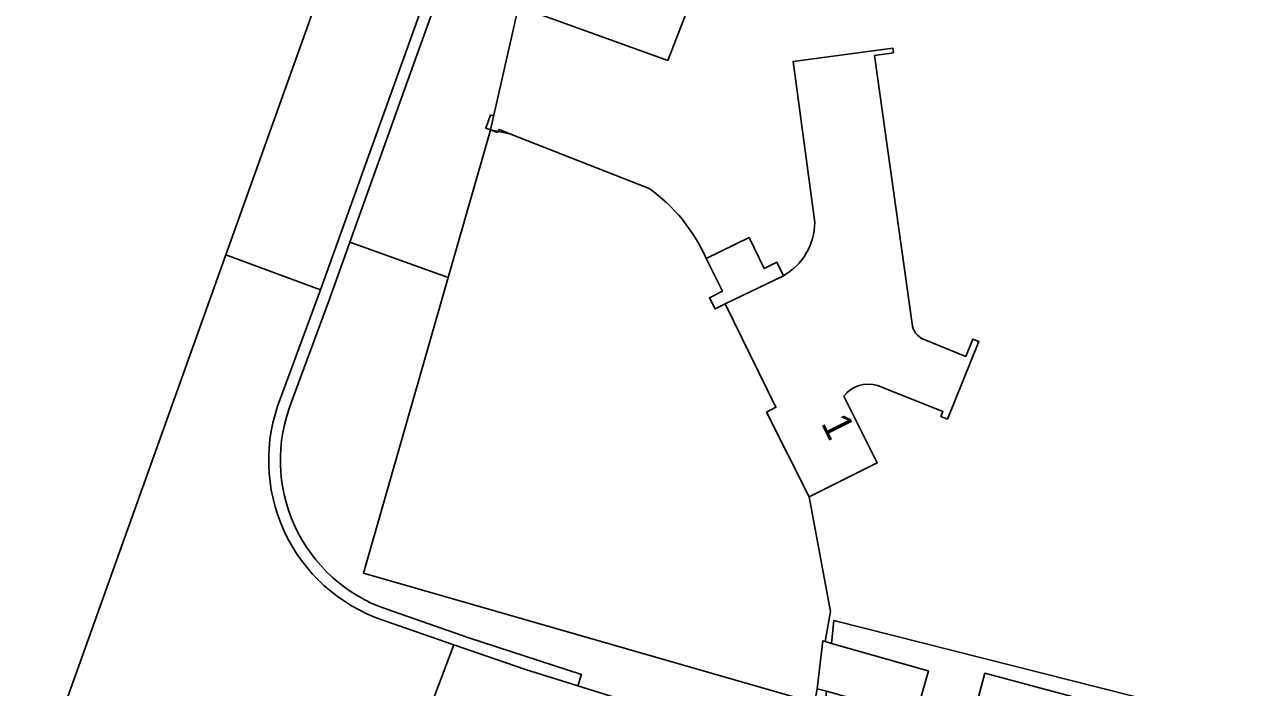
# Model space of a CAD drawing. Extents: x 162156 to 163172, y 378995 to 380779.
# Drawn here: x 162182.64 to 162225.57, y 380213.98 to 380236.94 of the extents above; entities that cross this region are included whole.
import ezdxf

# ---------------------------------------------------------------- set-up
doc = ezdxf.new("R2010")
doc.units = 0
for name, color, linetype in [('IMGEO_Berm_open', 7, 'Continuous'), ('IMGEO_Erf', 7, 'Continuous'), ('IMGEO_Groenvoorziening', 7, 'Continuous'), ('IMGEO_Hek', 7, 'Continuous'), ('IMGEO_Muur', 7, 'Continuous'), ('IMGEO_Oever', 7, 'Continuous'), ('IMGEO_Pand', 7, 'Continuous'), ('IMGEO_Pand_nummerreeks', 7, 'Continuous'), ('IMGEO_Rijbaan_lokaal_gesloten', 7, 'Continuous'), ('IMGEO_Rijbaan_lokaal_open', 7, 'Continuous'), ('IMGEO_Voetpad_open', 7, 'Continuous'), ('IMGEO_Waterloop', 7, 'Continuous')]:
    doc.layers.add(name, color=color, linetype=linetype)

msp = doc.modelspace()

# ---------------------------------------------------------------- linework, layer by layer
at = {"layer": 'IMGEO_Berm_open'}
for points in [[(162203.774, 380258.069), (162203.721, 380257.925), (162203.668, 380257.78), (162192.888, 380227.752), (162191.509, 380224.002)], [(162191.888, 380223.874), (162193.199, 380227.438), (162193.904, 380229.406), (162195.395, 380233.571), (162195.696, 380234.412), (162197.161, 380238.502), (162199.561, 380245.203), (162204.147, 380257.958)], [(162195.047, 380216.311), (162197.517, 380215.45), (162199.997, 380214.604), (162201.813, 380214.036), (162201.935, 380214.426), (162198.032, 380215.694), (162195.193, 380216.684)]]:
    msp.add_lwpolyline(points, dxfattribs=at)
for centre, radius, start, end in [((162196.94, 380221.841), 5.845, 158.3042, 251.1024), ((162196.964, 380221.853), 5.464, 158.2862, 251.0871)]:
    msp.add_arc(centre, radius, start, end, dxfattribs=at)
at = {"layer": 'IMGEO_Erf'}
for points in [[(162211.845, 380253.561), (162204.932, 380235.706), (162199.964, 380237.496), (162199.753, 380237.572), (162198.783, 380233.306), (162199.458, 380233.169), (162204.282, 380231.27)], [(162210.024, 380230.092), (162209.271, 380235.672), (162212.727, 380236.139), (162212.752, 380235.975), (162212.101, 380235.876), (162213.398, 380226.578)], [(162204.282, 380231.27), (162199.458, 380233.169), (162198.783, 380233.306), (162198.746, 380233.178), (162198.536, 380232.443), (162197.315, 380228.181), (162194.379, 380217.934), (162210.02, 380213.446), (162210.11, 380213.932), (162210.309, 380215.587), (162210.385, 380215.565), (162210.488, 380216.162), (162210.565, 380216.608), (162209.83, 380220.583), (162208.354, 380223.521), (162208.678, 380223.69), (162206.918, 380227.267)], [(162206.262, 380228.847), (162207.75, 380229.567), (162208.269, 380228.496), (162208.714, 380228.711), (162208.938, 380228.248)], [(162206.918, 380227.267), (162206.567, 380227.097), (162206.376, 380227.485), (162206.824, 380227.707), (162206.262, 380228.847)], [(162213.812, 380226.036), (162215.257, 380225.449), (162215.502, 380226.051), (162215.715, 380225.964), (162214.622, 380223.275), (162214.397, 380223.365), (162214.467, 380223.541), (162212.196, 380224.445)], [(162211.037, 380224.077), (162212.191, 380221.758), (162209.83, 380220.583), (162210.565, 380216.608), (162210.488, 380216.162), (162210.385, 380215.565), (162210.605, 380215.503), (162210.69, 380216.294), (162234.408, 380210.305), (162248.758, 380206.096), (162250.906, 380205.466), (162256.032, 380203.963), (162260.463, 380202.82), (162262.082, 380202.403), (162262.154, 380202.611)]]:
    msp.add_lwpolyline(points, dxfattribs=at)
for centre, radius, start, end in [((162200.825, 380226.424), 5.953, 24.0166, 54.4927), ((162200.825, 380226.424), 5.953, 24.0166, 54.4927), ((162207.907, 380230.097), 2.117, 299.1489, 359.8603), ((162214.043, 380226.641), 0.648, 185.6159, 249.132), ((162211.884, 380223.419), 1.073, 73.0823, 142.1486)]:
    msp.add_arc(centre, radius, start, end, dxfattribs=at)
at = {"layer": 'IMGEO_Groenvoorziening'}
for points in [[(162197.315, 380228.181), (162193.904, 380229.406), (162193.199, 380227.438), (162191.888, 380223.874)], [(162195.193, 380216.684), (162198.032, 380215.694), (162201.935, 380214.426), (162201.813, 380214.036), (162209.697, 380211.57), (162210.02, 380213.446), (162194.379, 380217.934), (162197.315, 380228.181)]]:
    msp.add_lwpolyline(points, dxfattribs=at)
msp.add_arc((162196.964, 380221.853), 5.464, 158.2862, 251.0871, dxfattribs=at)
at = {"layer": 'IMGEO_Hek'}
msp.add_lwpolyline([(162206.918, 380227.267), (162208.678, 380223.69)], dxfattribs=at)
at = {"layer": 'IMGEO_Muur'}
for points in [[(162204.282, 380231.27), (162199.458, 380233.169), (162199.085, 380233.316), (162199.028, 380233.216), (162198.622, 380233.363), (162198.788, 380233.82)], [(162198.788, 380233.82), (162198.897, 380233.781)]]:
    msp.add_lwpolyline(points, dxfattribs=at)
msp.add_arc((162200.825, 380226.424), 5.953, 24.0166, 54.4927, dxfattribs=at)
at = {"layer": 'IMGEO_Oever'}
msp.add_lwpolyline([(162211.87, 380274.577), (162206.62, 380257.221), (162199.753, 380237.572), (162199.964, 380237.496), (162204.932, 380235.706), (162211.845, 380253.561)], dxfattribs=at)
for points in [[(162210.69, 380216.294), (162210.605, 380215.503), (162213.743, 380214.614), (162213.967, 380214.551), (162213.518, 380212.967), (162210.427, 380213.842), (162210.337, 380213.011), (162233.844, 380207.176), (162259.664, 380200.145), (162260.463, 380202.82), (162256.032, 380203.963), (162250.906, 380205.466), (162248.758, 380206.096), (162234.408, 380210.305)], [(162229.722, 380209.062), (162215.494, 380212.875), (162215.921, 380214.468), (162242.692, 380207.294), (162259.733, 380202.483), (162259.368, 380201.119)]]:
    msp.add_lwpolyline(points, close=True, dxfattribs=at)
at = {"layer": 'IMGEO_Pand'}
for points in [[(162213.398, 380226.578), (162212.101, 380235.876), (162212.752, 380235.975), (162212.727, 380236.139), (162209.271, 380235.672), (162210.024, 380230.092)], [(162208.938, 380228.248), (162206.918, 380227.267), (162208.678, 380223.69), (162208.354, 380223.521), (162209.83, 380220.583), (162212.191, 380221.758), (162211.037, 380224.077)], [(162212.196, 380224.445), (162214.467, 380223.541), (162214.397, 380223.365), (162214.622, 380223.275), (162215.715, 380225.964), (162215.502, 380226.051), (162215.257, 380225.449), (162213.812, 380226.036)]]:
    msp.add_lwpolyline(points, dxfattribs=at)
for points in [[(162206.918, 380227.267), (162208.938, 380228.248), (162208.714, 380228.711), (162208.269, 380228.496), (162207.75, 380229.567), (162206.262, 380228.847), (162206.824, 380227.707), (162206.376, 380227.485), (162206.567, 380227.097)], [(162210.605, 380215.503), (162210.385, 380215.565), (162210.309, 380215.587), (162210.11, 380213.932), (162210.427, 380213.842), (162213.518, 380212.967), (162213.967, 380214.551), (162213.743, 380214.614)]]:
    msp.add_lwpolyline(points, close=True, dxfattribs=at)
for centre, radius, start, end in [((162207.907, 380230.097), 2.117, 299.1489, 359.8603), ((162214.043, 380226.641), 0.648, 185.6159, 249.132), ((162211.884, 380223.419), 1.073, 73.0823, 142.1486)]:
    msp.add_arc(centre, radius, start, end, dxfattribs=at)
at = {"layer": 'IMGEO_Rijbaan_lokaal_gesloten'}
for points in [[(162212.308, 380294.432), (162213.684, 380307.483), (162215.041, 380322.276), (162215.604, 380328.828), (162216.929, 380345.962), (162214.014, 380346.192), (162214.013, 380346.192), (162209.922, 380297.304), (162206.584, 380276.407), (162198.555, 380253.97), (162189.607, 380228.966)], [(162189.607, 380228.966), (162192.888, 380227.752), (162203.668, 380257.78), (162203.721, 380257.925), (162203.774, 380258.069)], [(162295.129, 380190.42), (162294.603, 380190.539), (162270.767, 380196.252), (162257.586, 380199.133), (162242.127, 380202.849), (162211.76, 380210.925), (162209.697, 380211.57), (162201.813, 380214.036), (162199.997, 380214.604), (162197.517, 380215.45), (162195.952, 380211.32), (162198.831, 380210.194)]]:
    msp.add_lwpolyline(points, dxfattribs=at)
at = {"layer": 'IMGEO_Rijbaan_lokaal_open'}
for points in [[(162191.509, 380224.002), (162192.888, 380227.752), (162189.607, 380228.966), (162182.639, 380209.496)], [(162193.591, 380212.168), (162195.952, 380211.32), (162197.517, 380215.45), (162195.047, 380216.311)]]:
    msp.add_lwpolyline(points, dxfattribs=at)
msp.add_arc((162196.94, 380221.841), 5.845, 158.3042, 251.1024, dxfattribs=at)
at = {"layer": 'IMGEO_Voetpad_open'}
msp.add_lwpolyline([(162198.536, 380232.443), (162198.746, 380233.178), (162198.783, 380233.306), (162199.753, 380237.572), (162197.161, 380238.502), (162195.696, 380234.412), (162195.395, 380233.571), (162193.904, 380229.406), (162197.315, 380228.181)], close=True, dxfattribs=at)
at = {"layer": 'IMGEO_Waterloop'}
msp.add_lwpolyline([(162259.733, 380202.483), (162242.692, 380207.294), (162215.921, 380214.468), (162215.494, 380212.875), (162229.722, 380209.062), (162259.368, 380201.119)], close=True, dxfattribs=at)

# ---------------------------------------------------------------- texts
at = {"layer": 'IMGEO_Pand_nummerreeks'}
msp.add_text('1', height=1, rotation=296.4762, dxfattribs=at).set_placement((162210.226, 380223.139))

doc.saveas('drawing.dxf')
